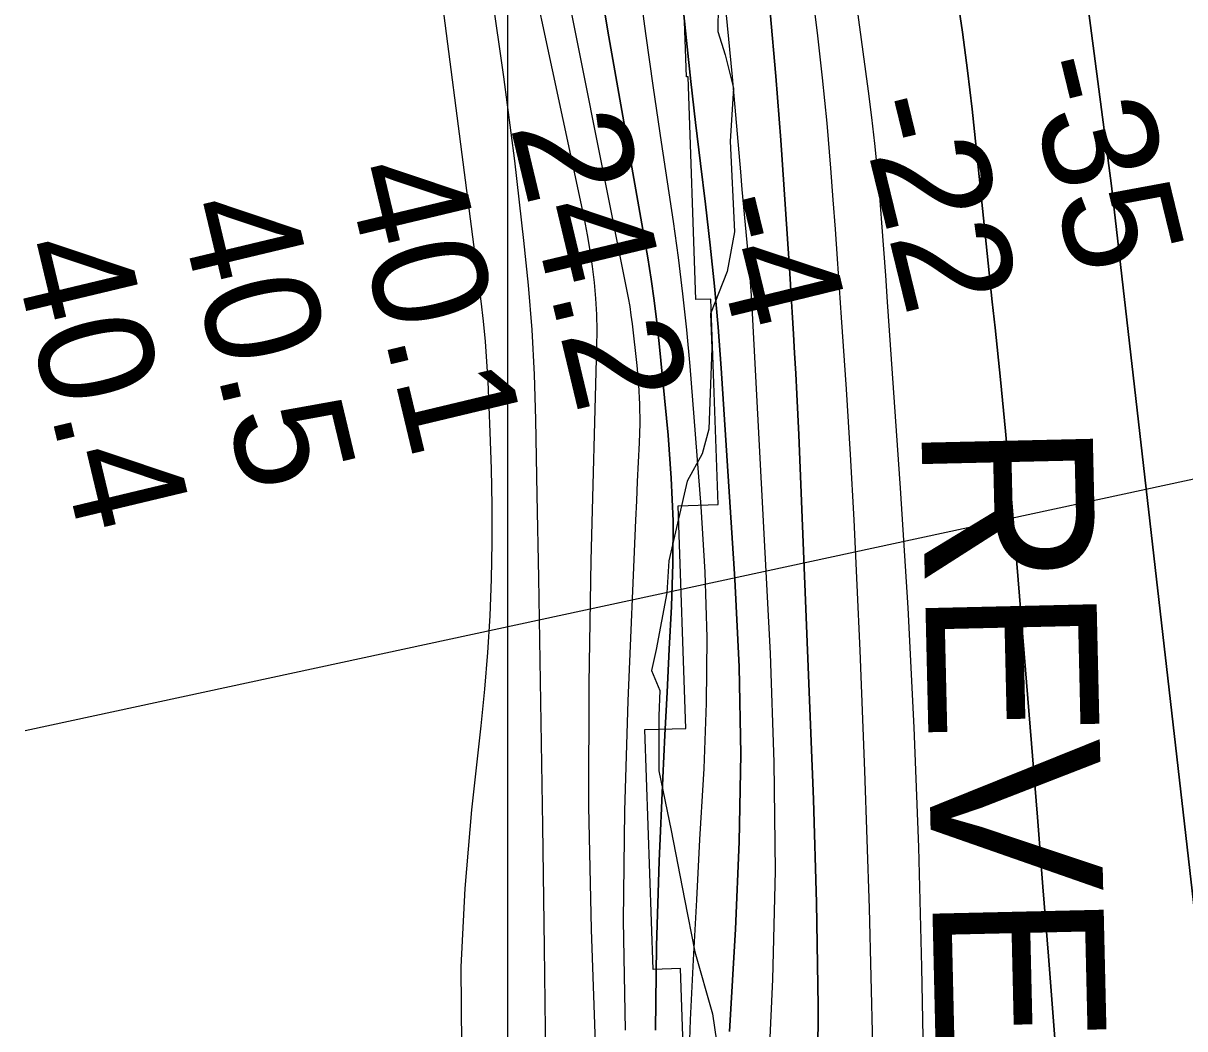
# Model space of a CAD drawing. Extents: x 3250478 to 3288318, y 788638 to 816472.
# Drawn here: x 3275311 to 3275989, y 794600 to 795187 of the extents above; entities that cross this region are included whole.
import ezdxf

# ---------------------------------------------------------------- set-up
doc = ezdxf.new("R2010")
doc.units = 0
for name, color, linetype in [('V-GRID-MAJR', 7, 'Continuous'), ('V-RIVR-EDGE', 7, 'Continuous'), ('V-RIVR-RANG', 7, 'Continuous'), ('V-RRAP-RVMT', 7, 'Continuous'), ('V-RRAP-RVMT-IDEN', 7, 'Continuous'), ('V-TOPO-DPTH', 7, 'Continuous'), ('V-TOPO-MAJR', 7, 'Continuous'), ('V-TOPO-MINR', 7, 'Continuous'), ('V-TOPO-WATR', 7, 'Continuous')]:
    doc.layers.add(name, color=color, linetype=linetype)

msp = doc.modelspace()

# ---------------------------------------------------------------- linework, layer by layer
at = {"layer": 'V-GRID-MAJR'}
msp.add_spline([(3275593.95, 794016.58), (3275594.83, 800075.64), (3275595.71, 806137.78), (3275596.59, 812199.96), (3275596.59, 812203.01)], degree=3, dxfattribs=at)
at = {"layer": 'V-RIVR-EDGE'}
msp.add_lwpolyline([(3275716.84, 795198.11), (3275716.8, 795182.46), (3275721.11, 795168.98), (3275725.84, 795149.4), (3275724.03, 795118.55), (3275726.51, 795065.51), (3275722.1, 795042.48), (3275712.48, 795017.73), (3275713.3, 794997.73), (3275711.44, 794950.36), (3275707.5, 794936.02), (3275698.76, 794919.96), (3275688.21, 794873.48), (3275686.86, 794854.79), (3275680.7, 794821.77), (3275678.06, 794809.6), (3275682.81, 794797.86), (3275682.34, 794783.08), (3275682.26, 794750.91), (3275689.56, 794716.12), (3275697.29, 794676.11), (3275703.3, 794645.23), (3275713.64, 794609.13), (3275720.48, 794562.6)], dxfattribs=at)
at = {"layer": 'V-RIVR-RANG'}
msp.add_line((3275312.18, 794774.42), (3276289.75, 794985.02), dxfattribs=at)
at = {"layer": 'V-RRAP-RVMT'}
msp.add_lwpolyline([(3275731.02, 794016.54), (3275720.86, 794113.18), (3275727.28, 794113.81), (3275713.54, 794245.14), (3275721.81, 794245.98), (3275708.03, 794377.31), (3275722.4, 794378.78), (3275708.93, 794505.95), (3275699.44, 794505.64), (3275695.01, 794635.57), (3275678.97, 794635.02), (3275674.08, 794775), (3275698.08, 794775.77), (3275693.55, 794905.71), (3275716.85, 794906.47), (3275712.67, 795026.29), (3275703.95, 795026.08), (3275699.48, 795156.02), (3275698.37, 795155.95), (3275693.83, 795285.89)], dxfattribs=at)
at = {"layer": 'V-TOPO-DPTH'}
for points in [[(3275959.97, 794016.47), (3276080.3, 794016.44), (3276079.74, 794031.09), (3276075, 794080), (3276031.44, 794387.08), (3276027.97, 794411.47), (3276024.51, 794435.86), (3276021.03, 794460.24), (3276017.56, 794484.63), (3276014.18, 794509.03), (3276010.94, 794533.44), (3276007.9, 794557.88), (3276005, 794582.34), (3275946.64, 795092.41), (3275915.41, 795331.71), (3275907.11, 795390.5), (3275897.99, 795449.16), (3275887.64, 795507.61), (3275876.47, 795565.93), (3275863.74, 795623.9), (3275849.74, 795681.54), (3275833.86, 795738.69), (3275816.71, 795795.51), (3275668.93, 796257.57)], [(3275668.93, 796257.57), (3275816.71, 795795.51), (3275833.86, 795738.69), (3275849.74, 795681.54), (3275863.74, 795623.9), (3275876.47, 795565.93), (3275887.64, 795507.61), (3275897.99, 795449.16), (3275907.11, 795390.5), (3275915.41, 795331.71), (3275946.64, 795092.41), (3276005, 794582.34), (3276007.9, 794557.88), (3276010.94, 794533.44), (3276014.18, 794509.03), (3276017.56, 794484.63), (3276021.03, 794460.24), (3276024.51, 794435.86), (3276027.97, 794411.47), (3276031.44, 794387.08), (3276075, 794080), (3276079.74, 794031.09), (3276080.3, 794016.44)], [(3275768.43, 795413.54), (3275804.47, 795147.69), (3275806.42, 795132.38), (3275808.2, 795117.04), (3275809.73, 795101.68), (3275811.09, 795086.3), (3275812.3, 795070.91), (3275813.48, 795055.51), (3275814.62, 795040.11), (3275815.72, 795024.71), (3275823.32, 794915.93), (3275827.67, 794846.11), (3275831.31, 794776.26), (3275833.87, 794706.36), (3275835.73, 794636.44), (3275839.41, 794441.88)], [(3275768.43, 795413.54), (3275804.47, 795147.69), (3275806.42, 795132.38), (3275808.2, 795117.04), (3275809.73, 795101.68), (3275811.09, 795086.3), (3275812.3, 795070.91), (3275813.48, 795055.51), (3275814.62, 795040.11), (3275815.72, 795024.71), (3275823.32, 794915.93), (3275827.67, 794846.11), (3275831.31, 794776.26), (3275833.87, 794706.36), (3275835.73, 794636.44), (3275839.41, 794441.88)], [(3275680.28, 794599.59), (3275680.85, 794648.91), (3275682.4, 794698.23), (3275684.65, 794746.82), (3275685.84, 794771.85), (3275687.08, 794796.88), (3275688.37, 794821.9), (3275689.71, 794846.92), (3275690.51, 794871.93), (3275690.56, 794896.92), (3275689.49, 794921.89), (3275687.66, 794946.85), (3275682.53, 795000.37), (3275681.18, 795012.91), (3275679.63, 795025.42), (3275677.79, 795037.9), (3275675.76, 795050.34), (3275653.1, 795179.39), (3275648.4, 795207.21)], [(3275916.03, 794561.68), (3275912.95, 794602.24), (3275909.82, 794642.79), (3275906.63, 794683.34), (3275903.39, 794723.88), (3275890.08, 794888.72), (3275887.51, 794918.94), (3275884.79, 794949.14), (3275881.81, 794979.32), (3275878.68, 795009.48), (3275877.02, 795024.81), (3275874.62, 795047.3), (3275872.25, 795069.79), (3275869.92, 795092.28), (3275867.63, 795114.78), (3275865.2, 795137.26), (3275862.55, 795159.71), (3275859.58, 795182.12), (3275856.4, 795204.51)], [(3275856.4, 795204.51), (3275859.58, 795182.12), (3275862.55, 795159.71), (3275865.2, 795137.26), (3275867.63, 795114.78), (3275869.92, 795092.28), (3275872.25, 795069.79), (3275874.62, 795047.3), (3275877.02, 795024.81), (3275878.68, 795009.48), (3275881.81, 794979.32), (3275884.79, 794949.14), (3275887.51, 794918.94), (3275890.08, 794888.72), (3275903.39, 794723.88), (3275906.63, 794683.34), (3275909.82, 794642.79), (3275912.95, 794602.24), (3275916.03, 794561.68)], [(3275723.47, 794598.85), (3275727.13, 794658.54), (3275729.29, 794709.61), (3275730.16, 794760.67), (3275729.1, 794811.73), (3275726.74, 794862.79), (3275718.71, 794985.96), (3275716.92, 795009.94), (3275714.85, 795033.89), (3275712.34, 795057.8), (3275709.55, 795081.68), (3275706.6, 795105.55), (3275703.75, 795129.43), (3275701.04, 795153.33), (3275698.42, 795177.24), (3275696.01, 795199.9)], [(3275696.01, 795199.9), (3275698.42, 795177.24), (3275701.04, 795153.33), (3275703.75, 795129.43), (3275706.6, 795105.55), (3275709.55, 795081.68), (3275712.34, 795057.8), (3275714.85, 795033.89), (3275716.92, 795009.94), (3275718.71, 794985.96), (3275726.74, 794862.79), (3275729.1, 794811.73), (3275730.16, 794760.67), (3275729.29, 794709.61), (3275727.13, 794658.54), (3275723.47, 794598.85)], [(3275774.98, 794553.62), (3275775.36, 794613.82), (3275774.44, 794674.02), (3275772.65, 794734.2), (3275764.01, 794947), (3275763.49, 794958.94), (3275762.93, 794970.89), (3275762.28, 794982.83), (3275761.59, 794994.76), (3275760.92, 795005.91), (3275760.53, 795012.27), (3275760.16, 795018.63), (3275759.79, 795024.99), (3275759.42, 795031.35), (3275759.03, 795038.12), (3275758.86, 795041.1), (3275758.68, 795044.08), (3275758.49, 795047.06), (3275758.29, 795050.04), (3275753.57, 795118.98), (3275750.64, 795156.39), (3275747.21, 795193.76)], [(3275747.21, 795193.76), (3275750.64, 795156.39), (3275753.57, 795118.98), (3275758.29, 795050.04), (3275758.49, 795047.06), (3275758.68, 795044.08), (3275758.86, 795041.1), (3275759.03, 795038.12), (3275759.42, 795031.35), (3275759.79, 795024.99), (3275760.16, 795018.63), (3275760.53, 795012.27), (3275760.92, 795005.91), (3275761.59, 794994.76), (3275762.28, 794982.83), (3275762.93, 794970.89), (3275763.49, 794958.94), (3275764.01, 794947), (3275772.65, 794734.2), (3275774.44, 794674.02), (3275775.36, 794613.82), (3275774.98, 794553.62)]]:
    msp.add_lwpolyline(points, dxfattribs=at)
at = {"layer": 'V-TOPO-MAJR'}
msp.add_lwpolyline([(3275584.56, 795205.16), (3275591.64, 795156.13), (3275597.94, 795106.96), (3275603.31, 795060.53), (3275605.94, 795034.47), (3275608.07, 795008.37), (3275609.43, 794982.22), (3275610.28, 794956.04), (3275611.07, 794911.94), (3275611.92, 794863.69), (3275612.74, 794815.43), (3275613.51, 794767.18), (3275614.26, 794718.92), (3275615.33, 794647.92), (3275615.76, 794615.99), (3275616.12, 794584.07)], dxfattribs=at)
at = {"layer": 'V-TOPO-MINR'}
for points in [[(3275668.93, 796257.57), (3275816.71, 795795.51), (3275833.86, 795738.69), (3275849.74, 795681.54), (3275863.74, 795623.9), (3275876.47, 795565.93), (3275887.64, 795507.61), (3275897.99, 795449.16), (3275907.11, 795390.5), (3275915.41, 795331.71), (3275946.64, 795092.41), (3276005, 794582.34), (3276007.9, 794557.88), (3276010.94, 794533.44), (3276014.18, 794509.03), (3276017.56, 794484.63), (3276021.03, 794460.24), (3276024.51, 794435.86), (3276027.97, 794411.47), (3276031.44, 794387.08), (3276075, 794080), (3276079.74, 794031.09), (3276080.3, 794016.44)], [(3275768.43, 795413.54), (3275804.47, 795147.69), (3275806.42, 795132.38), (3275808.2, 795117.04), (3275809.73, 795101.68), (3275811.09, 795086.3), (3275812.3, 795070.91), (3275813.48, 795055.51), (3275814.62, 795040.11), (3275815.72, 795024.71), (3275823.32, 794915.93), (3275827.67, 794846.11), (3275831.31, 794776.26), (3275833.87, 794706.36), (3275835.73, 794636.44), (3275839.41, 794441.88)], [(3275588.14, 795308.06), (3275638.59, 795073.09), (3275640.42, 795063.9), (3275642.04, 795054.67), (3275643.36, 795045.39), (3275644.49, 795036.08), (3275645.28, 795026.75), (3275645.82, 795017.4), (3275646, 795008.04), (3275645.92, 794998.66), (3275642.48, 794873.76), (3275641.3, 794801.93), (3275641.2, 794730.12), (3275642.72, 794658.32), (3275645.31, 794586.54)], [(3275546.13, 795273.16), (3275578.26, 795025.04), (3275579.62, 795013.35), (3275580.79, 795001.63), (3275581.66, 794989.89), (3275582.34, 794978.14), (3275583.66, 794948.71), (3275584.39, 794927.25), (3275584.81, 794905.78), (3275584.75, 794884.31), (3275584.37, 794862.84), (3275583.49, 794841.38), (3275582.25, 794819.95), (3275580.48, 794798.56), (3275578.34, 794777.19), (3275572.83, 794728.24), (3275568.93, 794682.38), (3275566.69, 794636.49), (3275566.95, 794590.55)], [(3275621.4, 795242.84), (3275663.47, 795031.95), (3275664.41, 795026.96), (3275665.25, 795021.96), (3275665.98, 795016.93), (3275666.62, 795011.9), (3275669.39, 794987.61), (3275670.4, 794976.35), (3275671.03, 794965.08), (3275671.1, 794953.79), (3275670.8, 794942.49), (3275670.24, 794931.17), (3275669.69, 794919.86), (3275669.16, 794908.55), (3275668.66, 794897.23), (3275664.08, 794791.76), (3275662.2, 794727.71), (3275661.5, 794663.66), (3275662.59, 794599.62)], [(3275670.23, 795213.15), (3275674.41, 795181.37), (3275678.88, 795149.62), (3275683.55, 795117.9), (3275690.57, 795071.55), (3275693.53, 795050.5), (3275696.19, 795029.42), (3275698.4, 795008.29), (3275700.32, 794987.12), (3275706.84, 794905.23), (3275709.09, 794867.02), (3275710.29, 794828.79), (3275709.91, 794790.54), (3275708.48, 794752.29), (3275708.11, 794745.84), (3275706.12, 794710.8), (3275704.19, 794675.75), (3275702.35, 794640.7), (3275700.58, 794605.64), (3275699.41, 794570.59)], [(3275648.4, 795207.21), (3275653.1, 795179.39), (3275675.76, 795050.34), (3275677.79, 795037.9), (3275679.63, 795025.42), (3275681.18, 795012.91), (3275682.53, 795000.37), (3275687.66, 794946.85), (3275689.49, 794921.89), (3275690.56, 794896.92), (3275690.51, 794871.93), (3275689.71, 794846.92), (3275688.37, 794821.9), (3275687.08, 794796.88), (3275685.84, 794771.85), (3275684.65, 794746.82), (3275682.4, 794698.23), (3275680.85, 794648.91), (3275680.28, 794599.59)], [(3275771.41, 795207.98), (3275774.74, 795181.72), (3275777.75, 795155.42), (3275780.31, 795129.08), (3275782.55, 795102.7), (3275783.96, 795084.26), (3275785.25, 795067.08), (3275786.5, 795049.89), (3275787.7, 795032.7), (3275788.85, 795015.5), (3275791.6, 794973.69), (3275793.96, 794935.58), (3275796.11, 794897.46), (3275797.97, 794859.32), (3275799.62, 794821.18), (3275802.39, 794750.95), (3275803.85, 794710.9), (3275805.14, 794670.84), (3275806.18, 794630.77), (3275807.06, 794590.69)], [(3275856.4, 795204.51), (3275859.58, 795182.12), (3275862.55, 795159.71), (3275865.2, 795137.26), (3275867.63, 795114.78), (3275869.92, 795092.28), (3275872.25, 795069.79), (3275874.62, 795047.3), (3275877.02, 795024.81), (3275878.68, 795009.48), (3275881.81, 794979.32), (3275884.79, 794949.14), (3275887.51, 794918.94), (3275890.08, 794888.72), (3275903.39, 794723.88), (3275906.63, 794683.34), (3275909.82, 794642.79), (3275912.95, 794602.24), (3275916.03, 794561.68)], [(3275721.5, 795194.07), (3275725.08, 795156.05), (3275729.91, 795100.56), (3275730.83, 795090.26), (3275731.76, 795079.96), (3275732.74, 795069.66), (3275733.73, 795059.36), (3275734.67, 795049.07), (3275735.52, 795038.76), (3275736.22, 795028.44), (3275736.83, 795018.12), (3275747.23, 794819.51), (3275749.44, 794756.03), (3275750.16, 794692.56), (3275748.65, 794629.1), (3275745.66, 794565.65)], [(3275747.21, 795193.76), (3275750.64, 795156.39), (3275753.57, 795118.98), (3275758.29, 795050.04), (3275758.49, 795047.06), (3275758.68, 795044.08), (3275758.86, 795041.1), (3275759.03, 795038.12), (3275759.42, 795031.35), (3275759.79, 795024.99), (3275760.16, 795018.63), (3275760.53, 795012.27), (3275760.92, 795005.91), (3275761.59, 794994.76), (3275762.28, 794982.83), (3275762.93, 794970.89), (3275763.49, 794958.94), (3275764.01, 794947), (3275772.65, 794734.2), (3275774.44, 794674.02), (3275775.36, 794613.82), (3275774.98, 794553.62)]]:
    msp.add_lwpolyline(points, dxfattribs=at)
at = {"layer": 'V-TOPO-WATR'}
msp.add_lwpolyline([(3275696.01, 795199.9), (3275698.42, 795177.24), (3275701.04, 795153.33), (3275703.75, 795129.43), (3275706.6, 795105.55), (3275709.55, 795081.68), (3275712.34, 795057.8), (3275714.85, 795033.89), (3275716.92, 795009.94), (3275718.71, 794985.96), (3275726.74, 794862.79), (3275729.1, 794811.73), (3275730.16, 794760.67), (3275729.29, 794709.61), (3275727.13, 794658.54), (3275723.47, 794598.85)], dxfattribs=at)

# ---------------------------------------------------------------- texts
at = {"layer": 'V-RIVR-RANG'}
for s, rotation, p in [('-35', 283.72686, (3275894.8, 795163.38)), ('-22', 283.72686, (3275797.48, 795140.4)), ('24.2', 283.44833, (3275595.4, 795127.28)), ('40.1', 283.44833, (3275498.75, 795101.49)), ('40.5', 283.44833, (3275400.99, 795080.3)), ('-4', 283.72686, (3275708.6, 795082.83)), ('40.4', 283.44833, (3275303.79, 795056.82))]:
    msp.add_text(s, height=67, rotation=rotation, dxfattribs=at).set_placement(p)
at = {"layer": 'V-RRAP-RVMT-IDEN'}
msp.add_text('REVET.', height=100, rotation=271.32027, dxfattribs=at).set_placement((3275835.55, 794953.45))

doc.saveas('drawing.dxf')
